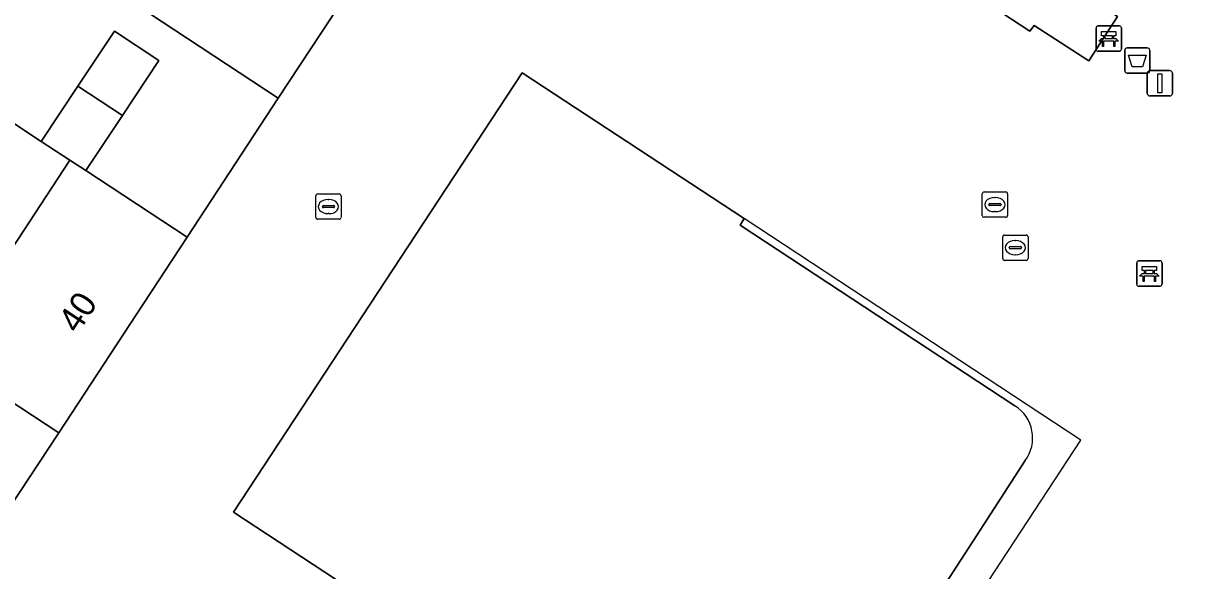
# Model space of a CAD drawing. Extents: x 159279 to 160377, y 384531 to 385888.
# Drawn here: x 159600.5 to 159646.49, y 385115.23 to 385136.84 of the extents above; entities that cross this region are included whole.
import ezdxf

# ---------------------------------------------------------------- set-up
doc = ezdxf.new("R2010")
doc.units = 0
for name, color, linetype in [('IMGEO_Afvalbak', 7, 'Continuous'), ('IMGEO_Bank', 7, 'Continuous'), ('IMGEO_Erf', 7, 'Continuous'), ('IMGEO_Groenvoorziening', 7, 'Continuous'), ('IMGEO_Kolk', 7, 'Continuous'), ('IMGEO_Lichtmast', 7, 'Continuous'), ('IMGEO_Muur', 7, 'Continuous'), ('IMGEO_Pand', 7, 'Continuous'), ('IMGEO_Pand_nummerreeks', 7, 'Continuous'), ('IMGEO_Pand_overbouw', 7, 'Continuous'), ('IMGEO_Rioolput', 7, 'Continuous'), ('IMGEO_Voetpad_open', 7, 'Continuous')]:
    doc.layers.add(name, color=color, linetype=linetype)

msp = doc.modelspace()

# ---------------------------------------------------------------- linework, layer by layer
at = {"layer": 'IMGEO_Afvalbak'}
for p, q in [((159644.105, 385135.87), (159644.895, 385135.87)), ((159644.895, 385135.87), (159644.105, 385135.87)), ((159644.005, 385134.97), (159644.005, 385135.77)), ((159644.005, 385135.77), (159644.005, 385134.97)), ((159644.995, 385135.77), (159644.995, 385134.97)), ((159644.995, 385134.97), (159644.995, 385135.77)), ((159644.895, 385134.87), (159644.105, 385134.87)), ((159644.105, 385134.87), (159644.895, 385134.87))]:
    msp.add_line(p, q, dxfattribs=at)
msp.add_lwpolyline([(159644.148, 385135.584), (159644.852, 385135.584), (159644.703, 385135.114), (159644.297, 385135.114), (159644.148, 385135.584)], dxfattribs=at)
for centre, start, end in [((159644.105, 385135.77), 90, 180), ((159644.105, 385135.77), 90, 180), ((159644.895, 385135.77), 0, 90), ((159644.895, 385135.77), 360, 90), ((159644.105, 385134.97), 180, 270), ((159644.105, 385134.97), 180, 270), ((159644.895, 385134.97), 270, 0), ((159644.895, 385134.97), 270, 0)]:
    msp.add_arc(centre, 0.1, start, end, dxfattribs=at)
at = {"layer": 'IMGEO_Bank'}
for p, q in [((159642.87, 385135.808), (159642.87, 385136.649)), ((159642.87, 385136.649), (159642.87, 385135.808)), ((159642.945, 385136.733), (159643.786, 385136.733)), ((159643.786, 385136.733), (159642.945, 385136.733)), ((159643.179, 385136.239), (159643.179, 385136.345)), ((159643.223, 385136.345), (159643.223, 385136.239)), ((159643.511, 385136.351), (159643.229, 385136.351)), ((159643.517, 385136.239), (159643.517, 385136.345)), ((159643.561, 385136.345), (159643.561, 385136.239)), ((159643.87, 385136.658), (159643.87, 385135.817)), ((159643.87, 385135.817), (159643.87, 385136.658)), ((159643.567, 385136.131), (159643.174, 385136.131)), ((159643.229, 385136.233), (159643.511, 385136.233)), ((159643.795, 385135.733), (159642.954, 385135.733)), ((159642.954, 385135.733), (159643.795, 385135.733)), ((159644.475, 385126.535), (159644.475, 385127.376)), ((159644.475, 385127.376), (159644.475, 385126.535)), ((159644.55, 385127.46), (159645.391, 385127.46)), ((159645.391, 385127.46), (159644.55, 385127.46)), ((159645.475, 385127.385), (159645.475, 385126.544)), ((159645.475, 385126.544), (159645.475, 385127.385)), ((159645.172, 385126.858), (159644.779, 385126.858)), ((159644.784, 385126.966), (159644.784, 385127.072)), ((159644.828, 385127.072), (159644.828, 385126.966)), ((159645.116, 385127.078), (159644.834, 385127.078)), ((159644.834, 385126.96), (159645.116, 385126.96)), ((159645.122, 385126.966), (159645.122, 385127.072)), ((159645.166, 385127.072), (159645.166, 385126.966)), ((159645.4, 385126.46), (159644.559, 385126.46)), ((159644.559, 385126.46), (159645.4, 385126.46))]:
    msp.add_line(p, q, dxfattribs=at)
for points in [[(159643.173, 385136.351), (159643.087, 385136.351), (159643.087, 385136.512), (159643.65, 385136.512), (159643.65, 385136.351), (159643.567, 385136.351)], [(159643.117, 385136.131), (159642.975, 385136.131), (159643.087, 385136.233), (159643.173, 385136.233)], [(159643.167, 385136.124), (159643.167, 385135.917), (159643.124, 385135.917), (159643.124, 385136.124)], [(159643.567, 385136.233), (159643.65, 385136.233), (159643.762, 385136.131), (159643.623, 385136.131)], [(159643.617, 385136.124), (159643.617, 385135.917), (159643.573, 385135.917), (159643.573, 385136.124)], [(159644.778, 385127.078), (159644.692, 385127.078), (159644.692, 385127.239), (159645.255, 385127.239), (159645.255, 385127.078), (159645.172, 385127.078)], [(159644.722, 385126.858), (159644.58, 385126.858), (159644.692, 385126.96), (159644.778, 385126.96)], [(159644.772, 385126.851), (159644.772, 385126.644), (159644.729, 385126.644), (159644.729, 385126.851)], [(159645.172, 385126.96), (159645.255, 385126.96), (159645.367, 385126.858), (159645.228, 385126.858)], [(159645.222, 385126.851), (159645.222, 385126.644), (159645.178, 385126.644), (159645.178, 385126.851)]]:
    msp.add_lwpolyline(points, dxfattribs=at)
for centre, radius, start, end in [((159642.948, 385136.655), 0.0779, 92.4484, 184.2845), ((159642.948, 385136.655), 0.0779, 92.4484, 184.2845), ((159643.172, 385136.344), 0.00671, 2.8957, 87.1043), ((159643.229, 385136.344), 0.00671, 92.8957, 177.1043), ((159643.511, 385136.344), 0.00671, 2.8957, 87.1043), ((159643.568, 385136.344), 0.00671, 92.8957, 177.1043), ((159643.792, 385136.655), 0.0779, 2.4484, 94.2845), ((159643.792, 385136.655), 0.0779, 2.4484, 94.2845), ((159643.117, 385136.124), 0.00671, 2.8957, 87.1043), ((159643.174, 385136.124), 0.00671, 92.8957, 177.1043), ((159643.172, 385136.24), 0.00671, 272.8957, 357.1043), ((159643.229, 385136.24), 0.00671, 182.8957, 267.1043), ((159643.511, 385136.24), 0.00671, 272.8957, 357.1043), ((159643.568, 385136.24), 0.00671, 182.8957, 267.1043), ((159643.566, 385136.124), 0.00671, 2.8957, 87.1043), ((159643.623, 385136.124), 0.00671, 92.8957, 177.1043), ((159642.948, 385135.811), 0.0779, 182.4484, 274.2845), ((159642.948, 385135.811), 0.0779, 182.4484, 274.2845), ((159643.792, 385135.811), 0.0779, 272.4484, 4.2845), ((159643.792, 385135.811), 0.0779, 272.4484, 4.2845), ((159644.553, 385127.382), 0.0779, 92.4484, 184.2845), ((159644.553, 385127.382), 0.0779, 92.4484, 184.2845), ((159645.397, 385127.382), 0.0779, 2.4484, 94.2845), ((159645.397, 385127.382), 0.0779, 2.4484, 94.2845), ((159644.722, 385126.851), 0.00671, 2.8957, 87.1043), ((159644.779, 385126.851), 0.00671, 92.8957, 177.1043), ((159644.777, 385127.071), 0.00671, 2.8957, 87.1043), ((159644.777, 385126.967), 0.00671, 272.8957, 357.1043), ((159644.834, 385127.071), 0.00671, 92.8957, 177.1043), ((159644.834, 385126.967), 0.00671, 182.8957, 267.1043), ((159645.116, 385127.071), 0.00671, 2.8957, 87.1043), ((159645.116, 385126.967), 0.00671, 272.8957, 357.1043), ((159645.173, 385127.071), 0.00671, 92.8957, 177.1043), ((159645.173, 385126.967), 0.00671, 182.8957, 267.1043), ((159645.171, 385126.851), 0.00671, 2.8957, 87.1043), ((159645.228, 385126.851), 0.00671, 92.8957, 177.1043), ((159644.553, 385126.538), 0.0779, 182.4484, 274.2845), ((159644.553, 385126.538), 0.0779, 182.4484, 274.2845), ((159645.397, 385126.538), 0.0779, 272.4484, 4.2845), ((159645.397, 385126.538), 0.0779, 272.4484, 4.2845)]:
    msp.add_arc(centre, radius, start, end, dxfattribs=at)
at = {"layer": 'IMGEO_Erf'}
for points in [[(159597.714, 385134.476), (159601.211, 385132.178), (159602.659, 385134.352), (159604.105, 385136.524), (159605.857, 385135.366), (159604.414, 385133.199), (159602.966, 385131.025), (159606.97, 385128.396), (159610.568, 385133.887), (159602.901, 385138.936), (159606.174, 385143.917), (159607.843, 385142.825), (159610.807, 385147.335), (159613.771, 385151.845)], [(159598.428, 385115.411), (159601.898, 385120.671), (159597.269, 385123.71)]]:
    msp.add_lwpolyline(points, dxfattribs=at)
at = {"layer": 'IMGEO_Groenvoorziening'}
msp.add_lwpolyline([(159642.58, 385135.363), (159643.716, 385137.112), (159639.904, 385139.65), (159640.055, 385139.904), (159634.887, 385143.278), (159634.7, 385143.019), (159632.57, 385144.43), (159631.417, 385142.656), (159635.23, 385140.146), (159635.101, 385139.915), (159640.261, 385136.531), (159640.432, 385136.754)], close=True, dxfattribs=at)
at = {"layer": 'IMGEO_Kolk'}
for p, q in [((159612.052, 385129.178), (159612.052, 385130.03)), ((159612.127, 385130.104), (159612.979, 385130.104)), ((159612.54, 385129.884), (159612.565, 385129.884)), ((159613.053, 385130.03), (159613.053, 385129.178)), ((159612.311, 385129.598), (159612.311, 385129.61)), ((159612.749, 385129.561), (159612.351, 385129.561)), ((159612.354, 385129.647), (159612.752, 385129.647)), ((159612.795, 385129.61), (159612.795, 385129.598)), ((159612.979, 385129.104), (159612.127, 385129.104)), ((159612.563, 385129.324), (159612.538, 385129.324)), ((159639.258, 385128.48), (159640.11, 385128.48)), ((159639.183, 385127.554), (159639.183, 385128.406)), ((159639.485, 385128.023), (159639.883, 385128.023)), ((159639.671, 385128.26), (159639.696, 385128.26)), ((159640.184, 385128.406), (159640.184, 385127.554)), ((159639.442, 385127.974), (159639.442, 385127.986)), ((159639.88, 385127.937), (159639.482, 385127.937)), ((159639.694, 385127.7), (159639.669, 385127.7)), ((159639.926, 385127.986), (159639.926, 385127.974)), ((159640.11, 385127.48), (159639.258, 385127.48))]:
    msp.add_line(p, q, dxfattribs=at)
for points in [[(159612.052, 385129.178), (159612.052, 385130.03)], [(159612.127, 385130.104), (159612.979, 385130.104)], [(159613.053, 385130.03), (159613.053, 385129.178)], [(159612.979, 385129.104), (159612.127, 385129.104)], [(159639.258, 385128.48), (159640.11, 385128.48)], [(159639.183, 385127.554), (159639.183, 385128.406)], [(159640.184, 385128.406), (159640.184, 385127.554)], [(159640.11, 385127.48), (159639.258, 385127.48)]]:
    msp.add_lwpolyline(points, dxfattribs=at)
for centre, radius, start, end in [((159612.129, 385130.028), 0.0765, 91.552, 178.448), ((159612.129, 385130.028), 0.0765, 91.552, 178.448), ((159612.977, 385130.028), 0.0765, 1.552, 88.448), ((159612.977, 385130.028), 0.0765, 1.552, 88.448), ((159612.351, 385129.607), 0.0403, 85.8775, 175.7526), ((159612.348, 385129.597), 0.0366, 178.938, 274.7102), ((159612.752, 385129.604), 0.043, 264.8664, 352.4533), ((159612.756, 385129.609), 0.0386, 1.7309, 96.639), ((159612.129, 385129.18), 0.0765, 181.552, 268.448), ((159612.129, 385129.18), 0.0765, 181.552, 268.448), ((159612.977, 385129.18), 0.0765, 271.552, 358.448), ((159612.977, 385129.18), 0.0765, 271.552, 358.448), ((159639.26, 385128.404), 0.0765, 91.552, 178.448), ((159639.26, 385128.404), 0.0765, 91.552, 178.448), ((159640.108, 385128.404), 0.0765, 1.552, 88.448), ((159640.108, 385128.404), 0.0765, 1.552, 88.448), ((159639.482, 385127.983), 0.0403, 85.8775, 175.7526), ((159639.887, 385127.985), 0.0386, 1.7309, 96.639), ((159639.479, 385127.973), 0.0366, 178.938, 274.7102), ((159639.883, 385127.98), 0.043, 264.8664, 352.4533), ((159639.26, 385127.556), 0.0765, 181.552, 268.448), ((159639.26, 385127.556), 0.0765, 181.552, 268.448), ((159640.108, 385127.556), 0.0765, 271.552, 358.448), ((159640.108, 385127.556), 0.0765, 271.552, 358.448)]:
    msp.add_arc(centre, radius, start, end, dxfattribs=at)
for centre, major_axis, ratio, start_param, end_param in [((159612.539, 385129.604), (-0.387, 0.002), 0.722429, 4.712389, 7.853982), ((159612.564, 385129.604), (-0.39, 0.002), 0.717154, 1.570796, 4.712389), ((159639.67, 385127.98), (-0.387, 0.002), 0.722429, 4.712389, 7.853982), ((159639.695, 385127.98), (-0.39, 0.002), 0.717154, 1.570796, 4.712389)]:
    msp.add_ellipse(centre, major_axis=major_axis, ratio=ratio, start_param=start_param, end_param=end_param, dxfattribs=at)
at = {"layer": 'IMGEO_Lichtmast'}
for p, q in [((159644.994, 385134.97), (159645.784, 385134.97)), ((159645.784, 385134.97), (159644.994, 385134.97)), ((159644.894, 385134.07), (159644.894, 385134.87)), ((159644.894, 385134.87), (159644.894, 385134.07)), ((159645.884, 385134.87), (159645.884, 385134.07)), ((159645.884, 385134.07), (159645.884, 385134.87)), ((159645.784, 385133.97), (159644.994, 385133.97)), ((159644.994, 385133.97), (159645.784, 385133.97))]:
    msp.add_line(p, q, dxfattribs=at)
msp.add_lwpolyline([(159645.314, 385134.845), (159645.464, 385134.845), (159645.464, 385134.095), (159645.314, 385134.095), (159645.314, 385134.845)], dxfattribs=at)
for centre, start, end in [((159644.994, 385134.87), 90, 180), ((159644.994, 385134.87), 90, 180), ((159645.784, 385134.87), 0, 90), ((159645.784, 385134.87), 360, 90), ((159644.994, 385134.07), 180, 270), ((159644.994, 385134.07), 180, 270), ((159645.784, 385134.07), 270, 0), ((159645.784, 385134.07), 270, 0)]:
    msp.add_arc(centre, 0.1, start, end, dxfattribs=at)
at = {"layer": 'IMGEO_Muur'}
msp.add_lwpolyline([(159606.97, 385128.396), (159609.88, 385132.826)], dxfattribs=at)
at = {"layer": 'IMGEO_Pand'}
for points in [[(159607.705, 385142.614), (159607.843, 385142.825), (159606.174, 385143.917), (159602.901, 385138.936), (159610.568, 385133.887), (159613.559, 385138.425), (159613.711, 385138.656)], [(159602.659, 385134.352), (159604.414, 385133.199), (159605.857, 385135.366), (159604.105, 385136.524)], [(159602.341, 385131.436), (159601.211, 385132.178), (159597.714, 385134.476), (159592.641, 385126.748), (159597.269, 385123.71)], [(159604.414, 385133.199), (159602.659, 385134.352), (159601.211, 385132.178), (159602.341, 385131.436), (159602.966, 385131.025)], [(159606.97, 385128.396), (159602.966, 385131.025), (159602.341, 385131.436), (159597.269, 385123.71), (159601.898, 385120.671), (159604.957, 385125.332)]]:
    msp.add_lwpolyline(points, close=True, dxfattribs=at)
for points in [[(159628.974, 385129.136), (159620.204, 385134.886), (159608.799, 385117.538), (159630.864, 385103.045), (159634.946, 385109.213), (159633.852, 385109.979), (159638.288, 385116.823), (159640.072, 385119.577)], [(159639.663, 385121.732), (159628.81, 385128.872), (159628.974, 385129.136)]]:
    msp.add_lwpolyline(points, dxfattribs=at)
msp.add_arc((159638.873, 385120.466), 1.492, 323.4507, 58.0421, dxfattribs=at)
at = {"layer": 'IMGEO_Pand_overbouw'}
for points in [[(159642.264, 385120.383), (159628.974, 385129.136), (159628.81, 385128.872), (159639.663, 385121.732)], [(159640.072, 385119.577), (159638.288, 385116.823), (159633.852, 385109.979), (159634.946, 385109.213), (159642.264, 385120.383)]]:
    msp.add_lwpolyline(points, dxfattribs=at)
msp.add_arc((159638.873, 385120.466), 1.492, 323.4507, 58.0421, dxfattribs=at)
at = {"layer": 'IMGEO_Rioolput'}
for p, q in [((159638.374, 385129.256), (159638.374, 385130.108)), ((159638.449, 385130.182), (159639.301, 385130.182)), ((159638.862, 385129.962), (159638.887, 385129.962)), ((159639.375, 385130.108), (159639.375, 385129.256)), ((159638.633, 385129.676), (159638.633, 385129.688)), ((159639.071, 385129.639), (159638.673, 385129.639)), ((159638.676, 385129.725), (159639.074, 385129.725)), ((159638.885, 385129.402), (159638.86, 385129.402)), ((159639.117, 385129.688), (159639.117, 385129.676)), ((159639.301, 385129.182), (159638.449, 385129.182))]:
    msp.add_line(p, q, dxfattribs=at)
for points in [[(159638.374, 385129.256), (159638.374, 385130.108)], [(159638.449, 385130.182), (159639.301, 385130.182)], [(159639.375, 385130.108), (159639.375, 385129.256)], [(159639.301, 385129.182), (159638.449, 385129.182)]]:
    msp.add_lwpolyline(points, dxfattribs=at)
for centre, radius, start, end in [((159638.451, 385130.106), 0.0765, 91.552, 178.448), ((159638.451, 385130.106), 0.0765, 91.552, 178.448), ((159639.299, 385130.106), 0.0765, 1.552, 88.448), ((159639.299, 385130.106), 0.0765, 1.552, 88.448), ((159638.673, 385129.685), 0.0403, 85.8775, 175.7526), ((159638.67, 385129.675), 0.0366, 178.938, 274.7102), ((159639.074, 385129.682), 0.043, 264.8664, 352.4533), ((159639.078, 385129.687), 0.0386, 1.7309, 96.639), ((159638.451, 385129.258), 0.0765, 181.552, 268.448), ((159638.451, 385129.258), 0.0765, 181.552, 268.448), ((159639.299, 385129.258), 0.0765, 271.552, 358.448), ((159639.299, 385129.258), 0.0765, 271.552, 358.448)]:
    msp.add_arc(centre, radius, start, end, dxfattribs=at)
for centre, major_axis, ratio, start_param, end_param in [((159638.861, 385129.682), (-0.387, 0.002), 0.722429, 4.712389, 7.853982), ((159638.886, 385129.682), (-0.39, 0.002), 0.717154, 1.570796, 4.712389)]:
    msp.add_ellipse(centre, major_axis=major_axis, ratio=ratio, start_param=start_param, end_param=end_param, dxfattribs=at)
at = {"layer": 'IMGEO_Voetpad_open'}
for points in [[(159654.163, 385144.055), (159646.071, 385149.369), (159638.359, 385154.405), (159634.633, 385156.838), (159630.026, 385159.847), (159627.379, 385155.818), (159624.416, 385151.307), (159621.452, 385146.797), (159618.489, 385142.286), (159615.231, 385137.327), (159613.559, 385138.425), (159610.568, 385133.887), (159606.97, 385128.396), (159604.957, 385125.332), (159601.898, 385120.671), (159598.428, 385115.411)], [(159640.072, 385119.577), (159638.288, 385116.823), (159633.852, 385109.979), (159634.946, 385109.213), (159630.864, 385103.045), (159608.799, 385117.538), (159620.204, 385134.886), (159628.974, 385129.136)], [(159628.974, 385129.136), (159628.81, 385128.872), (159639.663, 385121.732)]]:
    msp.add_lwpolyline(points, dxfattribs=at)
msp.add_lwpolyline([(159642.58, 385135.363), (159640.432, 385136.754), (159640.261, 385136.531), (159635.101, 385139.915), (159635.23, 385140.146), (159631.417, 385142.656), (159632.57, 385144.43), (159634.7, 385143.019), (159634.887, 385143.278), (159640.055, 385139.904), (159639.904, 385139.65), (159643.716, 385137.112)], close=True, dxfattribs=at)
msp.add_arc((159638.873, 385120.466), 1.492, 323.4507, 58.0421, dxfattribs=at)

# ---------------------------------------------------------------- texts
at = {"layer": 'IMGEO_Pand_nummerreeks'}
msp.add_text('40', height=1, rotation=56.7228, dxfattribs=at).set_placement((159602.65, 385124.55))

doc.saveas('drawing.dxf')
